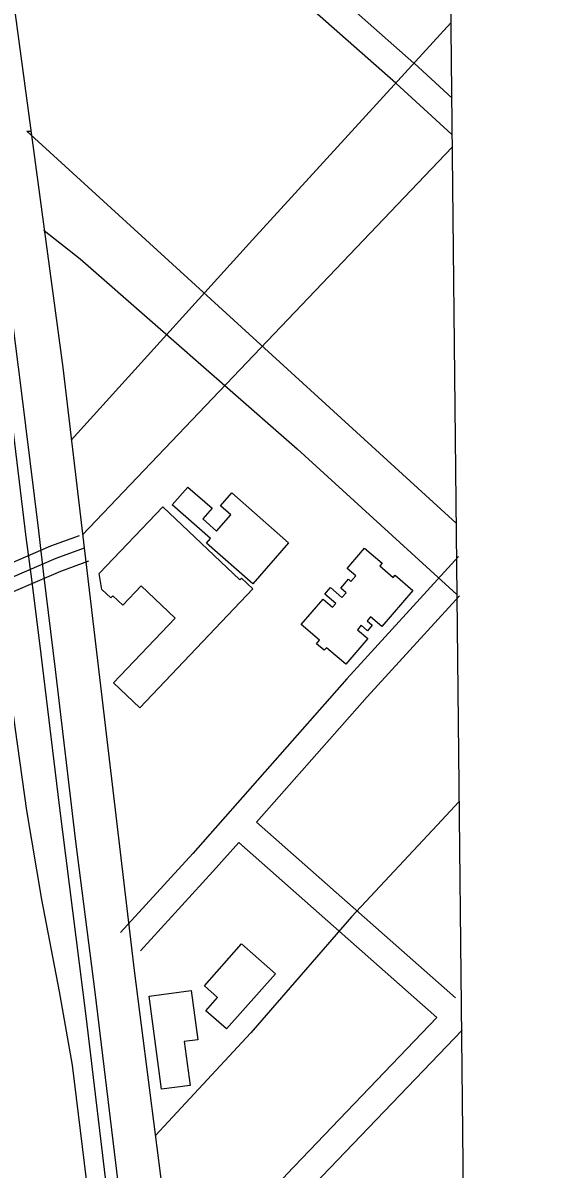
# Model space of a CAD drawing. Extents: x 3625074 to 3663148, y 511451 to 537151.
# Drawn here: x 3660404 to 3660982, y 525869 to 527138 of the extents above; entities that cross this region are included whole.
import ezdxf

# ---------------------------------------------------------------- set-up
doc = ezdxf.new("R2010")
doc.units = 0
for name, color, linetype in [('V-BLDG-OTLN', 7, 'Continuous'), ('V-GRID-FRAM', 7, 'Continuous'), ('V-RAIL-TRAK', 7, 'Continuous'), ('V-ROAD-CNTR', 7, 'Continuous'), ('V-TOPO-SHOR', 7, 'Continuous')]:
    doc.layers.add(name, color=color, linetype=linetype)

msp = doc.modelspace()

# ---------------------------------------------------------------- linework, layer by layer
at = {"layer": 'V-BLDG-OTLN'}
for points in [[(3660586.6, 526624), (3660613.4, 526600.5), (3660603, 526588.8), (3660618.3, 526575.3), (3660634.1, 526593.2), (3660622.5, 526603.4), (3660635, 526617.6), (3660698.1, 526562.2), (3660658.4, 526517), (3660607.3, 526561.9), (3660611.7, 526566.9), (3660569.2, 526604.2)], [(3660558.9, 526602.2), (3660643.9, 526521.4), (3660645.7, 526523.3), (3660658.4, 526511.2), (3660533.2, 526379.6), (3660504.3, 526407.1), (3660572.5, 526478.9), (3660534.8, 526514.7), (3660514.4, 526493.2), (3660503.5, 526503.7), (3660501.2, 526501.3), (3660491.4, 526510.5), (3660488.4, 526528.2)], [(3660732.4, 526454.4), (3660712.1, 526471.9), (3660736.2, 526500), (3660746.7, 526491.1), (3660750.2, 526495.1), (3660738.1, 526505.5), (3660744.4, 526512.8), (3660757.1, 526501.9), (3660761.6, 526507.1), (3660755.7, 526512.2), (3660764.2, 526522.1), (3660767.1, 526519.6), (3660772.4, 526525.8), (3660762.9, 526534), (3660782.2, 526556.5), (3660801.6, 526539.8), (3660799, 526536.8), (3660813.9, 526524), (3660816, 526526.5), (3660835.6, 526509.6), (3660801.3, 526469.6), (3660788.8, 526480.3), (3660784.9, 526475.8), (3660790.6, 526471), (3660785.5, 526465), (3660778.5, 526471), (3660774.3, 526466.1), (3660785.6, 526456.3), (3660761.3, 526428), (3660740, 526446.2), (3660737.5, 526443.3), (3660729.1, 526450.5)], [(3660683.4, 526085.1), (3660629.2, 526024.1), (3660606.3, 526044.3), (3660619.4, 526059), (3660604.8, 526071.9), (3660646, 526118.3)], [(3660557.2, 525957.4), (3660543.6, 526060.4), (3660590.3, 526066.5), (3660597.5, 526012.2), (3660582.5, 526010.3), (3660588.9, 525961.6)]]:
    msp.add_lwpolyline(points, close=True, dxfattribs=at)
at = {"layer": 'V-GRID-FRAM'}
msp.add_lwpolyline([(3629129.4, 535042.1), (3660791.6, 535359.9), (3660982, 517178), (3629304, 516860), (3629129.4, 535042.1)], dxfattribs=at)
at = {"layer": 'V-RAIL-TRAK'}
for points in [[(3660605.9, 524962.6), (3660583.7, 525143.1), (3660580.5, 525168.9), (3660576.5, 525200.5), (3660561.7, 525331.2), (3660543.6, 525474.5), (3660516.1, 525693.4), (3660495.4, 525859.1), (3660473.8, 526038.4), (3660444.3, 526271.6), (3660424.2, 526439), (3660413.6, 526522), (3660407.6, 526568.6), (3660388.5, 526724.8), (3660365.8, 526908.3), (3660352.4, 527018.9)], [(3660626.8, 524905), (3660610.9, 525042.8), (3660596.9, 525151.7), (3660593.1, 525180.9), (3660583.9, 525252.3), (3660564.2, 525406.2), (3660544.7, 525575.4), (3660523.4, 525738.2), (3660505.4, 525887.9), (3660483.7, 526064.8), (3660462.5, 526231.7), (3660439.8, 526422.2), (3660427.2, 526527.1), (3660421.3, 526575.4), (3660402.2, 526730.5), (3660378.9, 526913.9), (3660366.5, 527019.3)]]:
    msp.add_lwpolyline(points, dxfattribs=at)
at = {"layer": 'V-ROAD-CNTR'}
for points in [[(3660144.3, 529267.4), (3660143.2, 529254.6), (3660210.6, 528669.7), (3660267.6, 528195.1), (3660310.5, 527850.5), (3660384.6, 527227.4), (3660447.9, 526756.4), (3660526.9, 526088.7), (3660596.9, 525544), (3660622.1, 525316.6), (3660659.5, 525029.4), (3660722.3, 524517.6)], [(3660816.9, 527071), (3660559.4, 527298.3)], [(3660836.8, 527093.4), (3660595.9, 527306.1)], [(3660457.4, 526675.8), (3660658, 526897.6), (3660877.7, 527137.8)], [(3660879, 527054.7), (3660837, 527093.3)], [(3660878.8, 527014.2), (3660816.7, 527071.2)], [(3660883.5, 526584.2), (3660408.1, 527018), (3660412.7, 527018)], [(3660469.8, 526571.3), (3660879.2, 527000.4)], [(3660427.5, 526907.8), (3660427.5, 526908.1), (3660467.2, 526876.7), (3660707.4, 526666.2), (3660884.3, 526504.9)], [(3660270.3, 526487.6), (3660352.8, 526523.7), (3660434.8, 526558.9), (3660466.4, 526570.4)], [(3660471.6, 526556.3), (3660440.4, 526545), (3660358.8, 526510), (3660263.1, 526468.1), (3660216.1, 526446.5), (3660162.1, 526430.7), (3660069.2, 526415.7), (3660013.7, 526409.6)], [(3660886.1, 526547.1), (3660762.6, 526411.6), (3660592, 526218.4), (3660512, 526130.7)], [(3660275.3, 526457.1), (3660364.7, 526496.2), (3660445.9, 526531), (3660476.7, 526542.2)], [(3660887.1, 526503.6), (3660785, 526391.6), (3660662.6, 526253.1)], [(3660767.8, 526148.3), (3660867.7, 526255.1), (3660886.7, 526275.4)], [(3660882.7, 526058.4), (3660662.6, 526253.1)], [(3660642.8, 526230.6), (3660614.3, 526198.4), (3660534.2, 526110.5)], [(3660862, 526036.7), (3660642.8, 526230.6)], [(3660767.8, 526148.3), (3660656.2, 526019.7), (3660550.4, 525905.9)], [(3660862, 526036.7), (3660695.9, 525863.3), (3660644.1, 525804.5)], [(3660890.1, 526022.8), (3660718, 525843), (3660666.7, 525784.7)]]:
    msp.add_lwpolyline(points, dxfattribs=at)
at = {"layer": 'V-TOPO-SHOR'}
msp.add_lwpolyline([(3660507.6, 525650.1), (3660494.9, 525731.1), (3660474.1, 525857.6), (3660458.7, 525984), (3660444.2, 526065.6), (3660424.8, 526167.3), (3660408.2, 526266), (3660395.7, 526355.8), (3660382.6, 526450.3), (3660378.9, 526472.8)], dxfattribs=at)

doc.saveas('drawing.dxf')
